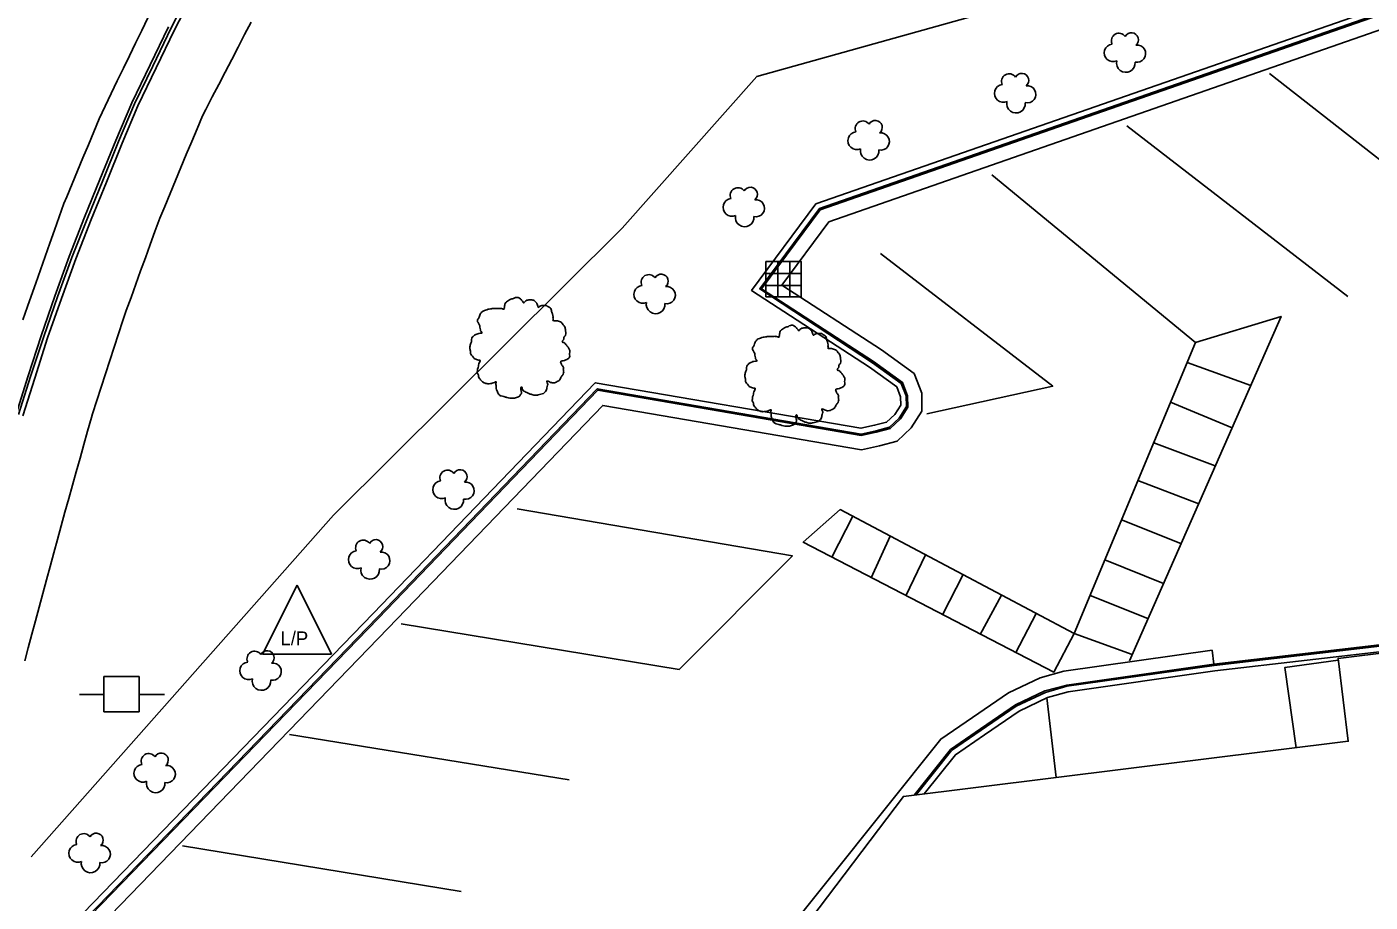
# Model space of a CAD drawing. Extents: x 1901471 to 1963503, y 756461 to 799997.
# Drawn here: x 1929649.4 to 1929745, y 772576.3 to 772638.6 of the extents above; entities that cross this region are included whole.
import ezdxf

# ---------------------------------------------------------------- set-up
doc = ezdxf.new("R2010")
doc.units = 0
for name, color, linetype in [('Default', 7, 'Continuous'), ('RD_EX_Bldg', 7, 'Continuous'), ('RD_EX_BldgApp', 7, 'Continuous'), ('RD_EX_Conc', 7, 'Continuous'), ('RD_EX_DR_Inlet', 7, 'Continuous'), ('RD_EX_Fence_Other', 7, 'Continuous'), ('RD_EX_Road', 7, 'Continuous'), ('RD_EX_UT', 7, 'Continuous'), ('RD_EX_VEG', 7, 'Continuous')]:
    doc.layers.add(name, color=color, linetype=linetype)

# ---------------------------------------------------------------- blocks, each defined once
blk = doc.blocks.new('PP')
at = {"layer": 'RD_EX_UT'}
for p, q in [((2.49, 2.51), (-2.51, 2.51)), ((-2.51, 2.51), (-2.51, -2.49)), ((2.49, -2.49), (2.49, 2.51)), ((-5.94, -0.05), (-2.47, -0.05)), ((2.42, -0.05), (6.06, -0.05)), ((-2.51, -2.49), (2.49, -2.49))]:
    blk.add_line(p, q, dxfattribs=at)
blk = doc.blocks.new('T2')
at = {"layer": 'RD_EX_VEG'}
for points in [[(0.05, 7.21), (-0.25, 7.24), (-0.57, 7.14), (-0.82, 7.04), (-1.05, 6.96), (-1.27, 6.86), (-1.57, 6.69), (-1.8, 6.49), (-1.92, 6.24), (-1.97, 6.01), (-2.02, 5.74), (-2.02, 5.56), (-2.15, 5.54), (-2.3, 5.56), (-2.55, 5.64), (-2.8, 5.64), (-3.05, 5.64), (-3.4, 5.61), (-3.75, 5.61), (-4.02, 5.56), (-4.35, 5.51), (-4.72, 5.39), (-5.07, 5.26), (-5.37, 5.01), (-5.62, 4.54), (-5.75, 4.19), (-5.9, 3.94), (-5.75, 3.49), (-5.57, 3.14), (-5.55, 2.94), (-5.47, 2.52), (-5.37, 2.29), (-5.25, 2.09), (-5.32, 2.07), (-5.7, 2.02), (-6, 1.92), (-6.42, 1.69), (-6.64, 1.47), (-6.74, 1.14), (-6.77, 0.79), (-6.87, 0.59), (-6.94, 0.32), (-6.97, 0.24), (-7.02, -0.08), (-6.92, -0.53), (-6.89, -0.88), (-6.77, -1.11), (-6.62, -1.28), (-6.44, -1.53), (-6.05, -1.76), (-5.72, -1.86), (-5.52, -1.88), (-5.7, -2.38), (-5.75, -2.73), (-5.87, -3.13), (-5.87, -3.21), (-5.92, -3.68), (-5.77, -4.01), (-5.7, -4.38), (-5.52, -4.61), (-5.25, -4.91), (-4.92, -5.13), (-4.42, -5.26), (-4.02, -5.23), (-3.45, -5.06), (-3.2, -4.98), (-3.22, -5.16), (-3.2, -5.53), (-3.2, -5.96), (-3.05, -6.28), (-2.95, -6.56), (-2.8, -6.81), (-2.47, -7.03), (-2.07, -7.11), (-1.65, -7.26), (-1.2, -7.33), (-0.7, -7.36), (-0.1, -7.21), (0.18, -7.08), (0.28, -6.91), (0.48, -6.53), (0.43, -6.31), (0.45, -5.71), (0.55, -5.88), (0.73, -6.23), (1.23, -6.53), (1.63, -6.71), (2.1, -6.86), (2.4, -6.93), (2.88, -6.86), (3.25, -6.78), (3.63, -6.66), (3.93, -6.38), (4.1, -6.11), (4.15, -5.83), (4.23, -5.46), (4.28, -5.28)], [(4.28, -5.28), (4.2, -5.11), (4.15, -4.86), (4.23, -4.88), (4.4, -4.93), (4.68, -5.06), (4.9, -5.13), (5.23, -5.11), (5.5, -5.01), (5.95, -4.73), (6.22, -4.26), (6.5, -3.86), (6.57, -3.53), (6.52, -3.31), (6.5, -2.81), (6.3, -2.56), (6.25, -2.43), (6.15, -2.03), (6.22, -1.98), (6.5, -1.93), (6.87, -1.81), (7.15, -1.68), (7.37, -1.51), (7.45, -1.28), (7.42, -0.88), (7.47, -0.48), (7.4, -0.33), (7.3, -0.18), (7.22, 0.02), (7.07, 0.17), (6.97, 0.32), (6.87, 0.42), (6.75, 0.57), (6.57, 0.69), (6.42, 0.74), (6.37, 0.89), (6.52, 1.09), (6.57, 1.19), (6.6, 1.42), (6.82, 1.77), (6.87, 2.17), (6.82, 2.59), (6.77, 2.87), (6.62, 3.14), (6.42, 3.39), (6.3, 3.56), (6.12, 3.69), (5.8, 3.81), (5.55, 3.86), (5.2, 3.86), (5, 3.91), (5.03, 3.96), (5.03, 4.11), (5.03, 4.39), (4.95, 4.84), (4.8, 5.34), (4.8, 5.36), (4.7, 5.61), (4.48, 5.81), (4.3, 5.91), (4.1, 6.04), (3.85, 6.06), (3.55, 6.06), (3.28, 6.01), (3.08, 5.91), (2.9, 5.79), (2.83, 5.94), (2.73, 6.24), (2.68, 6.39), (2.53, 6.56), (2.3, 6.76), (1.85, 6.89), (1.23, 6.81), (0.93, 6.61), (0.78, 6.44), (0.73, 6.56), (0.53, 6.76), (0.43, 6.94), (0.25, 7.06), (0.1, 7.16), (0, 7.21)]]:
    blk.add_spline(points, degree=3, dxfattribs=at)
blk = doc.blocks.new('SB2')
at = {"layer": 'RD_EX_VEG'}
for centre, radius, start, end in [((-0.72, 1.55), 1.08, 34.9763, 204.756), ((1.05, 1.7), 0.995, 308.7626, 152.0467), ((-1.56, -0.16), 1.26, 96.4518, 294.734), ((1.84, -0.28), 1.22, 256.5667, 98.1046), ((0.25, -1.6), 1.32, 166.8827, 5.7589)]:
    blk.add_arc(centre, radius, start, end, dxfattribs=at)
blk = doc.blocks.new('LP')
at = {"layer": 'RD_EX_UT'}
for p, q in [((-5, -3.72), (0, 6.28)), ((0, 6.28), (5, -3.72)), ((-5, -3.72), (5, -3.72))]:
    blk.add_line(p, q, dxfattribs=at)
blk.add_text('L/P', height=2, dxfattribs=at).set_placement((-2.4, -2.44))
blk = doc.blocks.new('DI')
at = {"layer": 'RD_EX_DR_Inlet'}
for p, q in [((-0.84, 2.56), (-0.84, -2.44)), ((0.86, 2.56), (0.86, -2.44)), ((-2.54, 0.86), (2.46, 0.86)), ((-2.54, -0.84), (2.46, -0.84))]:
    blk.add_line(p, q, dxfattribs=at)
blk.add_lwpolyline([(-2.54, -2.44), (-2.54, 2.56), (2.46, 2.56), (2.46, -2.44)], close=True, dxfattribs=at)

msp = doc.modelspace()

# ---------------------------------------------------------------- linework, layer by layer
at = {"layer": 'RD_EX_Bldg'}
msp.add_lwpolyline([(1929729.45, 772547.77), (1929839.97, 772561.48), (1929835.82, 772594.93), (1929825.31, 772593.62), (1929824.38, 772601.12), (1929804.33, 772598.63), (1929804, 772601.24), (1929742.69, 772593.63), (1929743.42, 772587.74), (1929711.76, 772583.81), (1929683.02, 772545.83), (1929684.08, 772537.3), (1929730.04, 772543.01)], close=True, dxfattribs=at)
at = {"layer": 'RD_EX_BldgApp'}
msp.add_lwpolyline([(1929742.7, 772593.52), (1929738.89, 772592.98), (1929739.7, 772587.28)], dxfattribs=at)
at = {"layer": 'RD_EX_Conc'}
for points in [[(1929818.65, 772665.59), (1929787.63, 772654.66), (1929748.03, 772640.8), (1929705.53, 772625.99), (1929700.95, 772619.84), (1929709.34, 772614.36), (1929711.28, 772612.96), (1929711.56, 772612.25), (1929711.57, 772611.67), (1929711.15, 772611.01), (1929710.56, 772610.45), (1929709.71, 772610.24), (1929708.74, 772610.02), (1929689.83, 772613.26), (1929674.02, 772596.83), (1929647.69, 772569.61)], [(1929818.56, 772665.14), (1929787.76, 772654.28), (1929748.16, 772640.43), (1929705.78, 772625.66), (1929701.53, 772619.94), (1929709.57, 772614.69), (1929711.61, 772613.22), (1929711.96, 772612.32), (1929711.97, 772611.56), (1929711.46, 772610.75), (1929710.77, 772610.09), (1929709.81, 772609.85), (1929708.75, 772609.61), (1929689.97, 772612.83), (1929674.31, 772596.55), (1929648.04, 772569.39)], [(1929818.54, 772665.03), (1929787.79, 772654.19), (1929748.2, 772640.33), (1929705.84, 772625.57), (1929701.67, 772619.96), (1929709.62, 772614.77), (1929711.7, 772613.28), (1929712.06, 772612.34), (1929712.07, 772611.53), (1929711.54, 772610.69), (1929710.82, 772610), (1929709.83, 772609.75), (1929708.75, 772609.51), (1929690.01, 772612.73), (1929674.38, 772596.48), (1929648.13, 772569.34)], [(1929660.93, 772641.08), (1929659.64, 772638.52), (1929658.35, 772635.81), (1929657.05, 772633.11), (1929655.91, 772630.44), (1929654.79, 772627.66), (1929653.7, 772624.98), (1929652.58, 772622.19), (1929651.57, 772619.37), (1929650.58, 772616.55), (1929649.63, 772613.7), (1929648.78, 772610.99)], [(1929661.19, 772640.94), (1929659.9, 772638.39), (1929658.59, 772635.69), (1929657.29, 772632.99), (1929656.16, 772630.33), (1929655.04, 772627.55), (1929653.96, 772624.89), (1929652.86, 772622.09), (1929651.85, 772619.27), (1929650.86, 772616.45), (1929649.94, 772613.59), (1929649.09, 772610.91)], [(1929665.34, 772638.93), (1929664.88, 772638.05), (1929664.42, 772637.16), (1929663.96, 772636.27), (1929663.5, 772635.38), (1929663.04, 772634.5), (1929662.58, 772633.61), (1929662.12, 772632.72), (1929661.89, 772632.27), (1929661.5, 772631.35), (1929661.12, 772630.43), (1929660.73, 772629.51), (1929660.34, 772628.58), (1929659.96, 772627.66), (1929659.57, 772626.74), (1929659.19, 772625.82), (1929658.84, 772624.98), (1929658.5, 772624.04), (1929658.16, 772623.1), (1929657.82, 772622.16), (1929657.48, 772621.22), (1929657.14, 772620.28), (1929656.8, 772619.34), (1929656.46, 772618.4), (1929656.21, 772617.69), (1929655.9, 772616.74), (1929655.59, 772615.79), (1929655.29, 772614.84), (1929654.98, 772613.89), (1929654.67, 772612.94), (1929654.36, 772611.99), (1929654.05, 772611.04), (1929653.97, 772610.79), (1929653.7, 772609.82), (1929653.44, 772608.86), (1929653.17, 772607.9), (1929652.9, 772606.93), (1929652.63, 772605.97), (1929652.36, 772605.01), (1929652.09, 772604.05), (1929651.82, 772603.08), (1929651.56, 772602.11), (1929651.3, 772601.15), (1929651.04, 772600.18), (1929650.78, 772599.22), (1929650.52, 772598.25), (1929650.26, 772597.29), (1929650, 772596.32), (1929649.74, 772595.36), (1929649.48, 772594.39), (1929649.23, 772593.46)], [(1929659.45, 772638.61), (1929658.15, 772635.9), (1929656.85, 772633.2), (1929655.71, 772630.52), (1929654.58, 772627.74), (1929653.49, 772625.05), (1929652.4, 772622.26), (1929651.38, 772619.43), (1929650.4, 772616.61), (1929649.47, 772613.75), (1929648.62, 772611.03)], [(1929712.67, 772583.93), (1929715.18, 772587.07), (1929717.3, 772588.53), (1929719.79, 772590.23), (1929721.87, 772591.22), (1929723.4, 772591.65), (1929733.88, 772593.13), (1929811.1, 772602.14)], [(1929713.24, 772584), (1929715.46, 772586.78), (1929717.53, 772588.2), (1929719.99, 772589.88), (1929722.01, 772590.85), (1929723.48, 772591.25), (1929733.93, 772592.74), (1929760.2, 772595.8)], [(1929712.53, 772583.91), (1929715.11, 772587.15), (1929717.25, 772588.61), (1929719.74, 772590.32), (1929721.83, 772591.32), (1929723.38, 772591.74), (1929733.86, 772593.23)], [(1929721.96, 772590.82), (1929722.62, 772585.16)]]:
    msp.add_lwpolyline(points, dxfattribs=at)
at = {"layer": 'RD_EX_Fence_Other'}
msp.add_lwpolyline([(1930230.69, 773075.39), (1930202.12, 773046.67), (1930160.84, 773005.63), (1930128.22, 772972.13), (1930093.2, 772937.02), (1930073.43, 772918.59), (1930046.34, 772888.73), (1930044.81, 772868.05), (1930041.7, 772840.72), (1929994.8, 772796.32), (1929941.04, 772746.6), (1929894.33, 772713.92), (1929883.55, 772706.62), (1929817.78, 772673.24), (1929792.5, 772663.78), (1929741.61, 772646.35), (1929701.32, 772635.07), (1929691.74, 772624.27), (1929671.21, 772603.84), (1929649.68, 772579.5)], dxfattribs=at)
at = {"layer": 'RD_EX_Road'}
for points in [[(1929649, 772568.8), (1929675.1, 772595.79), (1929690.36, 772611.65), (1929708.78, 772608.49), (1929710.06, 772608.78), (1929711.32, 772609.1), (1929712.32, 772610.05), (1929713.07, 772611.24), (1929713.06, 772612.53), (1929712.52, 772613.92), (1929710.19, 772615.6), (1929703.11, 772620.22), (1929706.46, 772624.73), (1929748.53, 772639.39), (1929788.12, 772653.24), (1929818.34, 772663.9)], [(1929657.99, 772639.25), (1929657.56, 772638.35), (1929657.12, 772637.45), (1929656.69, 772636.55), (1929656.26, 772635.65), (1929655.82, 772634.75), (1929655.39, 772633.85), (1929654.96, 772632.95), (1929654.53, 772632.05), (1929654.14, 772631.12), (1929653.76, 772630.2), (1929653.37, 772629.28), (1929652.99, 772628.35), (1929652.6, 772627.43), (1929652.22, 772626.51), (1929652.02, 772626.02), (1929651.68, 772625.08), (1929651.35, 772624.13), (1929651.02, 772623.19), (1929650.69, 772622.25), (1929650.35, 772621.3), (1929650.02, 772620.36), (1929649.69, 772619.42), (1929649.42, 772618.68), (1929649.1, 772617.73)], [(1929753.16, 772623.27), (1929737.81, 772635.29)], [(1929743.38, 772619.41), (1929727.66, 772631.56)], [(1929732.54, 772616.13), (1929718.06, 772628.07)], [(1929713.43, 772611.04), (1929722.39, 772613.01), (1929710.12, 772622.46)], [(1929728.03, 772593.91), (1929723.92, 772595.41), (1929722.47, 772592.66), (1929704.63, 772601.91), (1929707.26, 772604.23), (1929723.91, 772595.4), (1929732.54, 772616.13), (1929738.64, 772617.98), (1929727.84, 772593.46)], [(1929731.95, 772614.71), (1929736.48, 772613.07)], [(1929730.77, 772611.88), (1929735.15, 772610.05)], [(1929729.57, 772608.99), (1929733.95, 772607.35)], [(1929728.45, 772606.3), (1929732.77, 772604.65)], [(1929676.02, 772596.09), (1929695.79, 772592.84), (1929703.86, 772600.93), (1929684.27, 772604.29)], [(1929706.67, 772600.84), (1929708.15, 772603.76)], [(1929727.29, 772603.51), (1929731.51, 772601.81)], [(1929811.08, 772602.24), (1929733.86, 772593.23), (1929733.72, 772594.22), (1929723.18, 772592.72), (1929721.48, 772592.26), (1929719.24, 772591.18), (1929716.68, 772589.44), (1929714.42, 772587.89), (1929682.06, 772547.38)], [(1929709.47, 772599.38), (1929710.82, 772602.34)], [(1929711.94, 772598.09), (1929713.33, 772601.02)], [(1929726.1, 772600.66), (1929730.26, 772598.97)], [(1929714.54, 772596.73), (1929716, 772599.6)], [(1929717.21, 772595.34), (1929718.74, 772598.14)], [(1929725.04, 772598.12), (1929729.16, 772596.47)], [(1929719.73, 772594.02), (1929721.21, 772596.84)], [(1929687.98, 772584.99), (1929668.06, 772588.22)], [(1929680.28, 772577.05), (1929660.46, 772580.3)]]:
    msp.add_lwpolyline(points, dxfattribs=at)

# ---------------------------------------------------------------- block references
at = {"layer": 'Default', "xscale": 0.5039370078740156, "yscale": 0.5039370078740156}
msp.add_blockref('PP', (1929656.12, 772591.08), dxfattribs=at)
at = {"layer": 'RD_EX_DR_Inlet', "xscale": 0.5039370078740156, "yscale": 0.5039370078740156}
msp.add_blockref('DI', (1929703.25, 772620.6), dxfattribs=at)
at = {"layer": 'RD_EX_UT', "xscale": 0.4921259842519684, "yscale": 0.4921259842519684}
msp.add_blockref('LP', (1929668.61, 772595.77), dxfattribs=at)
at = {"layer": 'RD_EX_VEG'}
for name, p, xscale, yscale in [('SB2', (1929727.46, 772636.83), 0.5019685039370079, 0.5019685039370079), ('SB2', (1929719.65, 772633.94), 0.5019685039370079, 0.5019685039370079), ('SB2', (1929709.23, 772630.58), 0.5019685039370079, 0.5019685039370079), ('SB2', (1929700.34, 772625.83), 0.5019685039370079, 0.5019685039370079), ('SB2', (1929694, 772619.64), 0.5019685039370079, 0.5019685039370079), ('T2', (1929684.35, 772615.78), 0.4921259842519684, 0.4921259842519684), ('T2', (1929703.92, 772613.79), 0.4921259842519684, 0.4921259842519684), ('SB2', (1929679.68, 772605.72), 0.5019685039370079, 0.5019685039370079), ('SB2', (1929673.68, 772600.74), 0.5019685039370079, 0.5019685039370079), ('SB2', (1929665.95, 772592.83), 0.5019685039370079, 0.5019685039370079), ('SB2', (1929658.42, 772585.54), 0.5019685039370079, 0.5019685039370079), ('SB2', (1929653.79, 772579.84), 0.5019685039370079, 0.5019685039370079)]:
    msp.add_blockref(name, p, dxfattribs=dict(at, xscale=xscale, yscale=yscale))

doc.saveas('drawing.dxf')
